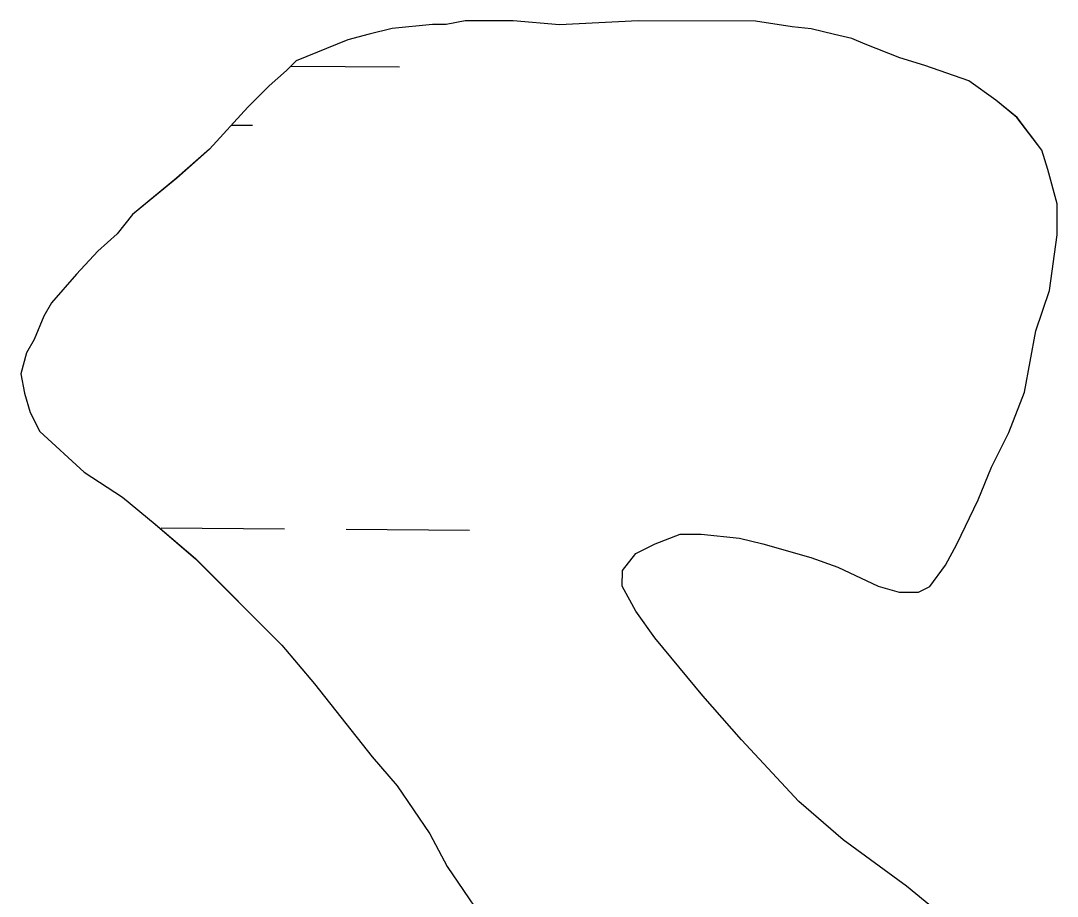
# Model space of a CAD drawing. Extents: x 3271442 to 3309282, y 752266 to 777610.
# Drawn here: x 3298030.8 to 3298299.7, y 771148.2 to 771375.4 of the extents above; entities that cross this region are included whole.
import ezdxf

# ---------------------------------------------------------------- set-up
doc = ezdxf.new("R2010")
doc.units = 0
for name, color, linetype in [('V-SITE-VEGE', 7, 'Continuous'), ('V-TOPO-SHOR', 7, 'Continuous'), ('V-WETL-SWMP', 7, 'Continuous')]:
    doc.layers.add(name, color=color, linetype=linetype)

msp = doc.modelspace()

# ---------------------------------------------------------------- linework, layer by layer
at = {"layer": 'V-SITE-VEGE'}
for p, q in [((3298127.2, 771373.42), (3298121.21, 771371.94)), ((3298137.67, 771374.41), (3298127.2, 771373.42)), ((3298141.16, 771374.41), (3298137.67, 771374.41)), ((3298146.15, 771375.4), (3298141.16, 771374.41)), ((3298158.62, 771375.39), (3298146.15, 771375.4)), ((3298170.59, 771374.37), (3298158.62, 771375.39)), ((3298191.04, 771375.35), (3298170.59, 771374.37)), ((3298221.46, 771375.32), (3298191.04, 771375.35)), ((3298230.94, 771373.81), (3298221.46, 771375.32)), ((3298235.92, 771373.31), (3298230.94, 771373.81)), ((3298241.91, 771371.81), (3298235.92, 771373.31)), ((3298115.72, 771370.44), (3298102.25, 771364.97)), ((3298121.21, 771371.94), (3298115.72, 771370.44)), ((3298246.4, 771370.8), (3298241.91, 771371.81)), ((3298249.89, 771369.3), (3298246.4, 771370.8)), ((3298258.86, 771365.8), (3298249.89, 771369.3)), ((3298102.25, 771364.97), (3298099.75, 771362.48)), ((3298265.34, 771363.8), (3298258.86, 771365.8)), ((3298099.75, 771362.48), (3298095.26, 771358.5)), ((3298276.81, 771359.8), (3298265.34, 771363.8)), ((3298283.78, 771354.8), (3298276.81, 771359.8)), ((3298095.26, 771358.5), (3298089.77, 771353.01)), ((3298289.27, 771350.31), (3298283.78, 771354.8)), ((3298089.77, 771353.01), (3298079.78, 771342.05)), ((3298295.74, 771341.82), (3298289.27, 771350.31)), ((3298079.78, 771342.05), (3298071.3, 771334.58)), ((3298297.23, 771336.83), (3298295.74, 771341.82)), ((3298299.71, 771327.86), (3298297.23, 771336.83)), ((3298071.3, 771334.58), (3298059.82, 771325.12)), ((3298299.71, 771319.88), (3298299.71, 771327.86)), ((3298059.82, 771325.12), (3298055.82, 771320.13)), ((3298055.82, 771320.13), (3298050.83, 771315.65)), ((3298297.7, 771305.41), (3298299.71, 771319.88)), ((3298050.83, 771315.65), (3298045.34, 771309.67)), ((3298045.34, 771309.67), (3298038.84, 771302.2)), ((3298294.19, 771294.94), (3298297.7, 771305.41)), ((3298038.84, 771302.2), (3298036.85, 771298.71)), ((3298036.85, 771298.71), (3298034.35, 771292.72)), ((3298034.35, 771292.72), (3298032.35, 771289.24)), ((3298291.19, 771278.99), (3298294.19, 771294.94)), ((3298032.35, 771289.24), (3298030.85, 771283.75)), ((3298030.85, 771283.75), (3298031.84, 771278.77)), ((3298287.19, 771268.52), (3298291.19, 771278.99)), ((3298031.84, 771278.77), (3298033.33, 771273.77)), ((3298033.33, 771273.77), (3298035.82, 771268.78)), ((3298035.82, 771268.78), (3298047.28, 771258.3)), ((3298282.69, 771259.55), (3298287.19, 771268.52)), ((3298047.28, 771258.3), (3298057.25, 771251.8)), ((3298279.19, 771251.07), (3298282.69, 771259.55)), ((3298057.25, 771251.8), (3298065.72, 771244.81)), ((3298273.69, 771239.6), (3298279.19, 771251.07)), ((3298065.72, 771244.81), (3298076.18, 771235.83)), ((3298195.38, 771239.69), (3298201.87, 771242.18)), ((3298201.87, 771242.18), (3298207.36, 771242.17)), ((3298207.36, 771242.17), (3298217.33, 771241.16)), ((3298190.39, 771237.2), (3298195.38, 771239.69)), ((3298217.33, 771241.16), (3298223.31, 771239.66)), ((3298223.31, 771239.66), (3298235.78, 771236.16)), ((3298270.69, 771234.12), (3298273.69, 771239.6)), ((3298076.18, 771235.83), (3298098.6, 771213.36)), ((3298186.9, 771232.71), (3298190.39, 771237.2)), ((3298235.78, 771236.16), (3298242.76, 771233.65)), ((3298242.76, 771233.65), (3298253.23, 771228.66)), ((3298266.69, 771228.64), (3298270.69, 771234.12)), ((3298186.89, 771228.73), (3298186.9, 771232.71)), ((3298190.38, 771222.24), (3298186.89, 771228.73)), ((3298253.23, 771228.66), (3298258.71, 771227.15)), ((3298263.7, 771227.15), (3298266.69, 771228.64)), ((3298258.71, 771227.15), (3298263.7, 771227.15)), ((3298195.36, 771215.25), (3298190.38, 771222.24)), ((3298207.81, 771200.27), (3298195.36, 771215.25)), ((3298098.6, 771213.36), (3298107.07, 771203.37)), ((3298107.07, 771203.37), (3298122.01, 771184.41)), ((3298217.77, 771188.79), (3298207.81, 771200.27)), ((3298232.72, 771172.82), (3298217.77, 771188.79)), ((3298122.01, 771184.41), (3298128.48, 771176.92)), ((3298128.48, 771176.92), (3298136.95, 771164.44)), ((3298244.18, 771162.83), (3298232.72, 771172.82)), ((3298136.95, 771164.44), (3298141.43, 771155.96)), ((3298260.62, 771150.84), (3298244.18, 771162.83)), ((3298141.43, 771155.96), (3298149.9, 771143.48)), ((3298271.59, 771141.85), (3298260.62, 771150.84))]:
    msp.add_line(p, q, dxfattribs=at)
at = {"layer": 'V-TOPO-SHOR'}
for p, q in [((3298127.2, 771373.42), (3298121.21, 771371.93)), ((3298137.67, 771374.41), (3298127.2, 771373.42)), ((3298141.16, 771374.41), (3298137.67, 771374.41)), ((3298146.15, 771375.4), (3298141.16, 771374.41)), ((3298158.62, 771375.38), (3298146.15, 771375.4)), ((3298170.59, 771374.37), (3298158.62, 771375.38)), ((3298191.04, 771375.35), (3298170.59, 771374.37)), ((3298221.46, 771375.32), (3298191.04, 771375.35)), ((3298230.93, 771373.81), (3298221.46, 771375.32)), ((3298235.92, 771373.31), (3298230.93, 771373.81)), ((3298241.9, 771371.81), (3298235.92, 771373.31)), ((3298115.72, 771370.44), (3298102.25, 771364.97)), ((3298121.21, 771371.93), (3298115.72, 771370.44)), ((3298246.39, 771370.8), (3298241.9, 771371.81)), ((3298249.88, 771369.3), (3298246.39, 771370.8)), ((3298258.86, 771365.8), (3298249.88, 771369.3)), ((3298102.25, 771364.97), (3298099.75, 771362.48)), ((3298265.34, 771363.8), (3298258.86, 771365.8)), ((3298099.75, 771362.48), (3298095.26, 771358.49)), ((3298276.8, 771359.8), (3298265.34, 771363.8)), ((3298283.78, 771354.8), (3298276.8, 771359.8)), ((3298095.26, 771358.49), (3298089.77, 771353.01)), ((3298289.26, 771350.31), (3298283.78, 771354.8)), ((3298089.77, 771353.01), (3298079.78, 771342.05)), ((3298295.74, 771341.82), (3298289.26, 771350.31)), ((3298079.78, 771342.05), (3298071.29, 771334.58)), ((3298297.23, 771336.83), (3298295.74, 771341.82)), ((3298299.71, 771327.85), (3298297.23, 771336.83)), ((3298071.29, 771334.58), (3298059.81, 771325.12)), ((3298299.7, 771319.87), (3298299.71, 771327.85)), ((3298059.81, 771325.12), (3298055.82, 771320.13)), ((3298055.82, 771320.13), (3298050.83, 771315.65)), ((3298297.69, 771305.41), (3298299.7, 771319.87)), ((3298050.83, 771315.65), (3298045.33, 771309.67)), ((3298045.33, 771309.67), (3298038.84, 771302.2)), ((3298294.19, 771294.94), (3298297.69, 771305.41)), ((3298038.84, 771302.2), (3298036.84, 771298.71)), ((3298036.84, 771298.71), (3298034.34, 771292.72)), ((3298034.34, 771292.72), (3298032.34, 771289.24)), ((3298291.18, 771278.99), (3298294.19, 771294.94)), ((3298032.34, 771289.24), (3298030.84, 771283.75)), ((3298030.84, 771283.75), (3298031.83, 771278.76)), ((3298287.18, 771268.52), (3298291.18, 771278.99)), ((3298031.83, 771278.76), (3298033.33, 771273.77)), ((3298033.33, 771273.77), (3298035.81, 771268.78)), ((3298035.81, 771268.78), (3298047.27, 771258.3)), ((3298282.68, 771259.54), (3298287.18, 771268.52)), ((3298047.27, 771258.3), (3298057.24, 771251.8)), ((3298279.18, 771251.07), (3298282.68, 771259.54)), ((3298057.24, 771251.8), (3298065.71, 771244.81)), ((3298273.68, 771239.6), (3298279.18, 771251.07)), ((3298065.71, 771244.81), (3298076.18, 771235.82)), ((3298195.38, 771239.69), (3298201.87, 771242.17)), ((3298201.87, 771242.17), (3298207.35, 771242.17)), ((3298207.35, 771242.17), (3298217.33, 771241.16)), ((3298190.39, 771237.2), (3298195.38, 771239.69)), ((3298217.33, 771241.16), (3298223.31, 771239.66)), ((3298223.31, 771239.66), (3298235.78, 771236.15)), ((3298270.69, 771234.12), (3298273.68, 771239.6)), ((3298076.18, 771235.82), (3298098.6, 771213.36)), ((3298186.9, 771232.71), (3298190.39, 771237.2)), ((3298235.78, 771236.15), (3298242.76, 771233.65)), ((3298242.76, 771233.65), (3298253.22, 771228.65)), ((3298266.69, 771228.64), (3298270.69, 771234.12)), ((3298186.89, 771228.72), (3298186.9, 771232.71)), ((3298190.38, 771222.24), (3298186.89, 771228.72)), ((3298253.22, 771228.65), (3298258.71, 771227.15)), ((3298263.7, 771227.15), (3298266.69, 771228.64)), ((3298258.71, 771227.15), (3298263.7, 771227.15)), ((3298195.36, 771215.25), (3298190.38, 771222.24)), ((3298207.81, 771200.27), (3298195.36, 771215.25)), ((3298098.6, 771213.36), (3298107.07, 771203.37)), ((3298107.07, 771203.37), (3298122.01, 771184.4)), ((3298217.77, 771188.79), (3298207.81, 771200.27)), ((3298232.72, 771172.82), (3298217.77, 771188.79)), ((3298122.01, 771184.4), (3298128.48, 771176.92)), ((3298128.48, 771176.92), (3298136.95, 771164.44)), ((3298244.18, 771162.83), (3298232.72, 771172.82)), ((3298136.95, 771164.44), (3298141.43, 771155.96)), ((3298260.62, 771150.84), (3298244.18, 771162.83)), ((3298141.43, 771155.96), (3298149.89, 771143.48)), ((3298271.59, 771141.85), (3298260.62, 771150.84))]:
    msp.add_line(p, q, dxfattribs=at)
at = {"layer": 'V-WETL-SWMP'}
for p, q in [((3298127.2, 771373.42), (3298121.21, 771371.93)), ((3298137.67, 771374.41), (3298127.2, 771373.42)), ((3298141.16, 771374.41), (3298137.67, 771374.41)), ((3298146.15, 771375.4), (3298141.16, 771374.41)), ((3298158.62, 771375.38), (3298146.15, 771375.4)), ((3298170.59, 771374.37), (3298158.62, 771375.38)), ((3298191.04, 771375.35), (3298170.59, 771374.37)), ((3298221.46, 771375.32), (3298191.04, 771375.35)), ((3298230.93, 771373.81), (3298221.46, 771375.32)), ((3298235.92, 771373.31), (3298230.93, 771373.81)), ((3298241.9, 771371.81), (3298235.92, 771373.31)), ((3298115.72, 771370.44), (3298102.25, 771364.97)), ((3298121.21, 771371.93), (3298115.72, 771370.44)), ((3298246.39, 771370.8), (3298241.9, 771371.81)), ((3298249.88, 771369.3), (3298246.39, 771370.8)), ((3298258.86, 771365.8), (3298249.88, 771369.3)), ((3298102.25, 771364.97), (3298099.75, 771362.48)), ((3298265.34, 771363.8), (3298258.86, 771365.8)), ((3298099.75, 771362.48), (3298095.26, 771358.49)), ((3298100.91, 771363.63), (3298129.1, 771363.4)), ((3298276.8, 771359.8), (3298265.34, 771363.8)), ((3298283.78, 771354.8), (3298276.8, 771359.8)), ((3298095.26, 771358.49), (3298089.77, 771353.01)), ((3298289.26, 771350.31), (3298283.78, 771354.8)), ((3298089.77, 771353.01), (3298079.78, 771342.05)), ((3298295.74, 771341.82), (3298289.26, 771350.31)), ((3298085.5, 771348.33), (3298090.98, 771348.29)), ((3298079.78, 771342.05), (3298071.29, 771334.58)), ((3298297.23, 771336.83), (3298295.74, 771341.82)), ((3298299.71, 771327.85), (3298297.23, 771336.83)), ((3298071.29, 771334.58), (3298059.81, 771325.12)), ((3298299.7, 771319.87), (3298299.71, 771327.85)), ((3298059.81, 771325.12), (3298055.82, 771320.13)), ((3298055.82, 771320.13), (3298050.83, 771315.65)), ((3298297.69, 771305.41), (3298299.7, 771319.87)), ((3298050.83, 771315.65), (3298045.33, 771309.67)), ((3298045.33, 771309.67), (3298038.84, 771302.2)), ((3298294.19, 771294.94), (3298297.69, 771305.41)), ((3298038.84, 771302.2), (3298036.84, 771298.71)), ((3298036.84, 771298.71), (3298034.34, 771292.72)), ((3298034.34, 771292.72), (3298032.34, 771289.24)), ((3298291.18, 771278.99), (3298294.19, 771294.94)), ((3298032.34, 771289.24), (3298030.84, 771283.75)), ((3298030.84, 771283.75), (3298031.83, 771278.76)), ((3298287.18, 771268.52), (3298291.18, 771278.99)), ((3298031.83, 771278.76), (3298033.33, 771273.77)), ((3298033.33, 771273.77), (3298035.81, 771268.78)), ((3298035.81, 771268.78), (3298047.27, 771258.3)), ((3298282.68, 771259.54), (3298287.18, 771268.52)), ((3298047.27, 771258.3), (3298057.24, 771251.8)), ((3298279.18, 771251.07), (3298282.68, 771259.54)), ((3298057.24, 771251.8), (3298065.71, 771244.81)), ((3298273.68, 771239.6), (3298279.18, 771251.07)), ((3298065.71, 771244.81), (3298076.18, 771235.82)), ((3298067.27, 771243.84), (3298099.27, 771243.57)), ((3298115.27, 771243.44), (3298147.27, 771243.18)), ((3298195.38, 771239.69), (3298201.87, 771242.17)), ((3298201.87, 771242.17), (3298207.35, 771242.17)), ((3298207.35, 771242.17), (3298217.33, 771241.16)), ((3298190.39, 771237.2), (3298195.38, 771239.69)), ((3298217.33, 771241.16), (3298223.31, 771239.66)), ((3298223.31, 771239.66), (3298235.78, 771236.15)), ((3298270.69, 771234.12), (3298273.68, 771239.6)), ((3298076.18, 771235.82), (3298098.6, 771213.36)), ((3298186.9, 771232.71), (3298190.39, 771237.2)), ((3298235.78, 771236.15), (3298242.76, 771233.65)), ((3298242.76, 771233.65), (3298253.22, 771228.65)), ((3298266.69, 771228.64), (3298270.69, 771234.12)), ((3298186.89, 771228.72), (3298186.9, 771232.71)), ((3298190.38, 771222.24), (3298186.89, 771228.72)), ((3298253.22, 771228.65), (3298258.71, 771227.15)), ((3298263.7, 771227.15), (3298266.69, 771228.64)), ((3298258.71, 771227.15), (3298263.7, 771227.15)), ((3298195.36, 771215.25), (3298190.38, 771222.24)), ((3298207.81, 771200.27), (3298195.36, 771215.25)), ((3298098.6, 771213.36), (3298107.07, 771203.37)), ((3298107.07, 771203.37), (3298122.01, 771184.4)), ((3298217.77, 771188.79), (3298207.81, 771200.27)), ((3298232.72, 771172.82), (3298217.77, 771188.79)), ((3298122.01, 771184.4), (3298128.48, 771176.92)), ((3298128.48, 771176.92), (3298136.95, 771164.44)), ((3298244.18, 771162.83), (3298232.72, 771172.82)), ((3298136.95, 771164.44), (3298141.43, 771155.96)), ((3298260.62, 771150.84), (3298244.18, 771162.83)), ((3298141.43, 771155.96), (3298149.89, 771143.48)), ((3298271.59, 771141.85), (3298260.62, 771150.84))]:
    msp.add_line(p, q, dxfattribs=at)

doc.saveas('drawing.dxf')
